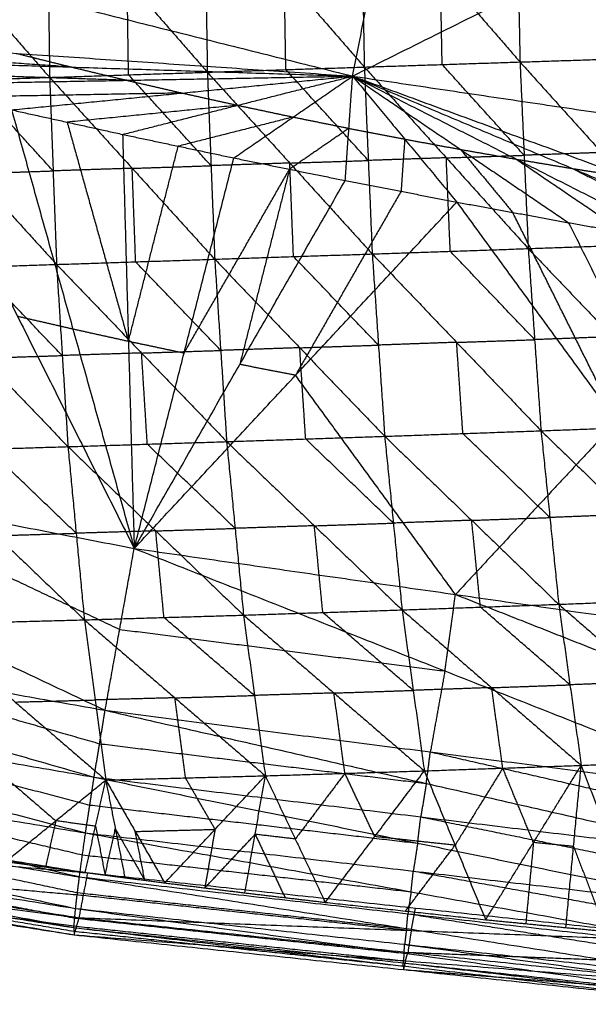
# Model space of a CAD drawing. Header units: millimetres. Extents: x -106 to 110, y -96 to 120.
# Tile 427 of 656: x -20.27 to -15.84, y -93.3 to -85.63. Entities that reach past the tile are written whole.
import ezdxf

# ---------------------------------------------------------------- set-up
doc = ezdxf.new("R2010")
doc.units = ezdxf.units.MM
doc.header["$MEASUREMENT"] = 0
doc.layers.add('Default', color=7, linetype='Continuous', true_color=0x000000)

msp = doc.modelspace()

# ---------------------------------------------------------------- linework, layer by layer
at = {"layer": 'Default'}
for points in [[(-17.6792, -86.0695, 12.0172), (-17.0333, -82.8223, 10.5669), (-16.3874, -79.5752, 9.1165)], [(-17.6792, -86.0695, 12.0172), (-12.5037, -83.4942, 10.5669), (-7.3282, -80.919, 9.1165)], [(-27.1934, -83.6863, 12.0172), (-22.4363, -84.8779, 12.0172), (-17.6792, -86.0695, 12.0172)], [(-17.6162, -84.5289, 5.1236), (-17.602, -85.2637, 5.4444), (-17.5879, -85.9985, 5.7653)], [(-17.6162, -84.5289, 5.1236), (-16.9957, -85.244, 5.3777), (-16.3751, -85.9591, 5.6319)], [(-16.4056, -84.4919, 4.9981), (-16.3904, -85.2255, 5.315), (-16.3751, -85.9591, 5.6319)], [(-16.4056, -84.4919, 4.9981), (-15.7878, -85.2061, 5.2555), (-15.1699, -85.9203, 5.5129)], [(-20.0599, -84.6074, 5.4101), (-20.0493, -85.3433, 5.7391), (-20.0387, -86.0792, 6.0681)], [(-20.0599, -84.6074, 5.4101), (-19.4351, -85.323, 5.6607), (-18.8104, -86.0386, 5.9114)], [(-18.835, -84.5674, 5.2615), (-18.8227, -85.303, 5.5864), (-18.8104, -86.0386, 5.9114)], [(-18.835, -84.5674, 5.2615), (-18.2114, -85.2829, 5.5134), (-17.5879, -85.9985, 5.7653)], [(-21.2897, -84.6488, 5.5673), (-20.6642, -85.364, 5.8177), (-20.0387, -86.0792, 6.0681)], [(-16.9815, -85.9788, 5.6986), (-16.9886, -85.6114, 5.5382), (-16.9957, -85.244, 5.3777)], [(-18.1991, -86.0185, 5.8383), (-18.2053, -85.6507, 5.6759), (-18.2114, -85.2829, 5.5134)], [(-19.4245, -86.0589, 5.9897), (-19.4298, -85.6909, 5.8252), (-19.4351, -85.323, 5.6607)], [(-22.9178, -85.7141, 12.4242), (-20.2985, -85.8918, 12.2207), (-17.6792, -86.0695, 12.0172)], [(-19.8689, -85.9986, 12.2207), (-21.1786, -85.9097, 12.3225), (-22.4882, -85.8208, 12.4242)], [(-22.0587, -85.9276, 12.4242), (-19.8689, -85.9986, 12.2207), (-17.6792, -86.0695, 12.0172)], [(-20.2985, -85.8918, 12.2207), (-20.0837, -85.9452, 12.2207), (-19.8689, -85.9986, 12.2207)], [(-16.3751, -85.9591, 5.6319), (-15.7725, -85.9397, 5.5724), (-15.1699, -85.9203, 5.5129)], [(-19.8689, -85.9986, 12.2207), (-19.6537, -86.0501, 12.2207), (-19.4384, -86.1016, 12.2207)], [(-18.8104, -86.0386, 5.9114), (-18.1991, -86.0185, 5.8383), (-17.5879, -85.9985, 5.7653)], [(-17.5879, -85.9985, 5.7653), (-16.9815, -85.9788, 5.6986), (-16.3751, -85.9591, 5.6319)], [(-17.5879, -85.9985, 5.7653), (-17.557, -86.726, 6.1695), (-17.5262, -87.4535, 6.5738)], [(-17.5879, -85.9985, 5.7653), (-16.9494, -86.7052, 6.0996), (-16.3109, -87.4119, 6.434)], [(-16.343, -86.6855, 6.033), (-16.6622, -86.3321, 5.8658), (-16.9815, -85.9788, 5.6986)], [(-16.3751, -85.9591, 5.6319), (-16.343, -86.6855, 6.033), (-16.3109, -87.4119, 6.434)], [(-16.3751, -85.9591, 5.6319), (-15.7388, -86.6643, 5.9701), (-15.1026, -87.3695, 6.3083)], [(-19.4384, -86.1016, 12.2207), (-20.5333, -86.0661, 12.3225), (-21.6282, -86.0306, 12.4242)], [(-21.2716, -86.1205, 6.2332), (-20.6551, -86.0998, 6.1506), (-20.0387, -86.0792, 6.0681)], [(-21.1977, -86.1337, 12.4242), (-19.4384, -86.1016, 12.2207), (-17.6792, -86.0695, 12.0172)], [(-20.3349, -86.3321, 12.4242), (-19.0071, -86.2008, 12.2207), (-17.6792, -86.0695, 12.0172)], [(-20.0387, -86.0792, 6.0681), (-19.4245, -86.0589, 5.9897), (-18.8104, -86.0386, 5.9114)], [(-20.0387, -86.0792, 6.0681), (-20.0119, -86.8072, 6.4789), (-19.9851, -87.5351, 6.8897)], [(-20.0387, -86.0792, 6.0681), (-19.3958, -86.7869, 6.3973), (-18.753, -87.4947, 6.7265)], [(-19.4704, -86.523, 12.4242), (-18.5748, -86.2962, 12.2207), (-17.6792, -86.0695, 12.0172)], [(-18.7817, -86.7666, 6.319), (-19.1031, -86.4128, 6.1543), (-19.4245, -86.0589, 5.9897)], [(-18.8104, -86.0386, 5.9114), (-18.7817, -86.7666, 6.319), (-18.753, -87.4947, 6.7265)], [(-18.8104, -86.0386, 5.9114), (-18.1683, -86.746, 6.2426), (-17.5262, -87.4535, 6.5738)], [(-18.6043, -86.7062, 12.4242), (-18.1418, -86.3879, 12.2207), (-17.6792, -86.0695, 12.0172)], [(-17.557, -86.726, 6.1695), (-17.8781, -86.3723, 6.0039), (-18.1991, -86.0185, 5.8383)], [(-17.7366, -86.8819, 12.4242), (-17.7079, -86.4757, 12.2207), (-17.6792, -86.0695, 12.0172)], [(-17.6792, -86.0695, 12.0172), (-17.2733, -86.5597, 12.2207), (-16.8674, -87.0499, 12.4242)], [(-17.6792, -86.0695, 12.0172), (-16.838, -86.6399, 12.2207), (-15.9968, -87.2103, 12.4242)], [(-17.6792, -86.0695, 12.0172), (-16.402, -86.7163, 12.2207), (-15.1248, -87.363, 12.4242)], [(-17.6792, -86.0695, 12.0172), (-15.9653, -86.7888, 12.2207), (-14.2515, -87.508, 12.4242)], [(-17.6792, -86.0695, 12.0172), (-15.528, -86.8575, 12.2207), (-13.3769, -87.6454, 12.4242)], [(-17.6792, -86.0695, 12.0172), (-12.8282, -86.7891, 12.0172), (-7.9772, -87.5087, 12.0172)], [(-21.2716, -86.1205, 6.2332), (-20.6284, -86.8278, 6.5614), (-19.9851, -87.5351, 6.8897)], [(-21.1977, -86.1337, 12.4242), (-20.2888, -87.9401, 13.0796), (-19.38, -89.7466, 13.7349)], [(-20.0119, -86.8072, 6.4789), (-20.3335, -86.4535, 6.3147), (-20.6551, -86.0998, 6.1506)], [(-19.4384, -86.1016, 12.2207), (-19.2227, -86.1512, 12.2207), (-19.0071, -86.2008, 12.2207)], [(-19.0071, -86.2008, 12.2207), (-19.8867, -86.2169, 12.3225), (-20.7663, -86.2329, 12.4242)], [(-19.0071, -86.2008, 12.2207), (-18.7909, -86.2485, 12.2207), (-18.5748, -86.2962, 12.2207)], [(-18.5748, -86.2962, 12.2207), (-19.2387, -86.3619, 12.3225), (-19.9027, -86.4275, 12.4242)], [(-18.5748, -86.2962, 12.2207), (-18.3583, -86.3421, 12.2207), (-18.1418, -86.3879, 12.2207)], [(-20.3349, -86.3321, 12.4242), (-19.9027, -86.4275, 12.4242), (-19.4704, -86.523, 12.4242)], [(-20.3349, -86.3321, 12.4242), (-19.9027, -86.4275, 12.4242), (-19.4704, -86.523, 12.4242)], [(-20.3349, -86.3321, 12.4242), (-19.8574, -88.0393, 13.0796), (-19.38, -89.7466, 13.7349)], [(-18.1418, -86.3879, 12.2207), (-18.5896, -86.5012, 12.3225), (-19.0374, -86.6146, 12.4242)], [(-18.1418, -86.3879, 12.2207), (-17.9248, -86.4318, 12.2207), (-17.7079, -86.4757, 12.2207)], [(-19.9027, -86.4275, 12.4242), (-19.6639, -87.2812, 12.7519), (-19.4252, -88.1348, 13.0796)], [(-19.4704, -86.523, 12.4242), (-19.0374, -86.6146, 12.4242), (-18.6043, -86.7062, 12.4242)], [(-19.4704, -86.523, 12.4242), (-19.4252, -88.1348, 13.0796), (-19.38, -89.7466, 13.7349)], [(-19.4704, -86.523, 12.4242), (-19.0374, -86.6146, 12.4242), (-18.6043, -86.7062, 12.4242)], [(-17.7079, -86.4757, 12.2207), (-17.9392, -86.6349, 12.3225), (-18.1705, -86.7941, 12.4242)], [(-17.7079, -86.4757, 12.2207), (-17.4906, -86.5177, 12.2207), (-17.2733, -86.5597, 12.2207)], [(-19.4252, -88.1348, 13.0796), (-19.2313, -87.3747, 12.7519), (-19.0374, -86.6146, 12.4242)], [(-17.2733, -86.5597, 12.2207), (-17.2877, -86.7628, 12.3225), (-17.302, -86.9659, 12.4242)], [(-17.2733, -86.5597, 12.2207), (-17.0557, -86.5998, 12.2207), (-16.838, -86.6399, 12.2207)], [(-16.9494, -86.7052, 6.0996), (-16.6462, -86.6953, 6.0663), (-16.343, -86.6855, 6.033)], [(-16.838, -86.6399, 12.2207), (-16.6351, -86.885, 12.3225), (-16.4321, -87.1301, 12.4242)], [(-16.838, -86.6399, 12.2207), (-16.62, -86.6781, 12.2207), (-16.402, -86.7163, 12.2207)], [(-15.7388, -86.6643, 5.9701), (-16.0409, -86.6749, 6.0015), (-16.343, -86.6855, 6.033)], [(-19.3958, -86.7869, 6.3973), (-19.0887, -86.7768, 6.3581), (-18.7817, -86.7666, 6.319)], [(-19.38, -89.7466, 13.7349), (-18.9922, -88.2264, 13.0796), (-18.6043, -86.7062, 12.4242)], [(-18.1683, -86.746, 6.2426), (-18.475, -86.7563, 6.2808), (-18.7817, -86.7666, 6.319)], [(-18.6043, -86.7062, 12.4242), (-18.1705, -86.7941, 12.4242), (-17.7366, -86.8819, 12.4242)], [(-18.6043, -86.7062, 12.4242), (-18.1705, -86.7941, 12.4242), (-17.7366, -86.8819, 12.4242)], [(-18.1683, -86.746, 6.2426), (-17.8627, -86.736, 6.2061), (-17.557, -86.726, 6.1695)], [(-18.1396, -87.4741, 6.6502), (-18.1539, -87.1101, 6.4464), (-18.1683, -86.746, 6.2426)], [(-16.9494, -86.7052, 6.0996), (-17.2532, -86.7156, 6.1346), (-17.557, -86.726, 6.1695)], [(-16.9185, -87.4327, 6.5039), (-16.934, -87.0689, 6.3018), (-16.9494, -86.7052, 6.0996)], [(-16.402, -86.7163, 12.2207), (-16.1837, -86.7525, 12.2207), (-15.9653, -86.7888, 12.2207)], [(-16.402, -86.7163, 12.2207), (-15.9814, -87.0014, 12.3225), (-15.5608, -87.2866, 12.4242)], [(-20.6284, -86.8278, 6.5614), (-20.3201, -86.8175, 6.5201), (-20.0119, -86.8072, 6.4789)], [(-19.3958, -86.7869, 6.3973), (-19.7039, -86.7971, 6.4381), (-20.0119, -86.8072, 6.4789)], [(-19.369, -87.5149, 6.8081), (-19.3824, -87.1509, 6.6027), (-19.3958, -86.7869, 6.3973)], [(-18.9922, -88.2264, 13.0796), (-18.5813, -87.5102, 12.7519), (-18.1705, -86.7941, 12.4242)], [(-18.1705, -86.7941, 12.4242), (-18.3644, -87.5541, 12.7519), (-18.5583, -88.3142, 13.0796)], [(-15.9653, -86.7888, 12.2207), (-15.3267, -87.1121, 12.3225), (-14.6881, -87.4355, 12.4242)], [(-15.9653, -86.7888, 12.2207), (-15.7467, -86.8231, 12.2207), (-15.528, -86.8575, 12.2207)], [(-19.38, -89.7466, 13.7349), (-18.5583, -88.3142, 13.0796), (-17.7366, -86.8819, 12.4242)], [(-17.7366, -86.8819, 12.4242), (-17.302, -86.9659, 12.4242), (-16.8674, -87.0499, 12.4242)], [(-17.7366, -86.8819, 12.4242), (-17.302, -86.9659, 12.4242), (-16.8674, -87.0499, 12.4242)], [(-17.302, -86.9659, 12.4242), (-17.7129, -87.6821, 12.7519), (-18.1237, -88.3982, 13.0796)], [(-19.38, -89.7466, 13.7349), (-18.1237, -88.3982, 13.0796), (-16.8674, -87.0499, 12.4242)], [(-16.8674, -87.0499, 12.4242), (-16.4321, -87.1301, 12.4242), (-15.9968, -87.2103, 12.4242)], [(-16.8674, -87.0499, 12.4242), (-16.4321, -87.1301, 12.4242), (-15.9968, -87.2103, 12.4242)], [(-16.8674, -87.0499, 12.4242), (-15.6214, -88.7566, 13.0575), (-14.3754, -90.4633, 13.6908)], [(-15.6214, -88.7566, 13.0575), (-16.0268, -87.9433, 12.7409), (-16.4321, -87.1301, 12.4242)], [(-15.9968, -87.2103, 12.4242), (-15.5608, -87.2866, 12.4242), (-15.1248, -87.363, 12.4242)], [(-15.9968, -87.2103, 12.4242), (-15.5608, -87.2866, 12.4242), (-15.1248, -87.363, 12.4242)], [(-15.9968, -87.2103, 12.4242), (-15.1861, -88.8368, 13.0575), (-14.3754, -90.4633, 13.6908)], [(-16.3109, -87.4119, 6.434), (-15.7067, -87.3907, 6.3712), (-15.1026, -87.3695, 6.3083)], [(-18.753, -87.4947, 6.7265), (-18.1396, -87.4741, 6.6502), (-17.5262, -87.4535, 6.5738)], [(-17.5262, -87.4535, 6.5738), (-16.9185, -87.4327, 6.5039), (-16.3109, -87.4119, 6.434)], [(-17.5262, -87.4535, 6.5738), (-17.4777, -88.1635, 7.0728), (-17.4291, -88.8735, 7.5718)], [(-17.5262, -87.4535, 6.5738), (-16.8687, -88.1419, 7.0004), (-16.2112, -88.8303, 7.4271)], [(-16.261, -88.1211, 6.9305), (-16.5898, -87.7769, 6.7172), (-16.9185, -87.4327, 6.5039)], [(-16.3109, -87.4119, 6.434), (-16.261, -88.1211, 6.9305), (-16.2112, -88.8303, 7.4271)], [(-16.3109, -87.4119, 6.434), (-15.6554, -88.0984, 6.8649), (-14.9999, -88.7848, 7.2957)], [(-21.2217, -87.5749, 7.061), (-20.6034, -87.555, 6.9753), (-19.9851, -87.5351, 6.8897)], [(-19.9851, -87.5351, 6.8897), (-19.369, -87.5149, 6.8081), (-18.753, -87.4947, 6.7265)], [(-19.9851, -87.5351, 6.8897), (-19.9407, -88.2446, 7.3931), (-19.8962, -88.9541, 7.8966)], [(-19.9851, -87.5351, 6.8897), (-19.3226, -88.225, 7.3094), (-18.6601, -88.9149, 7.7292)], [(-18.7065, -88.2048, 7.2279), (-19.0378, -87.8598, 7.018), (-19.369, -87.5149, 6.8081)], [(-18.753, -87.4947, 6.7265), (-18.7065, -88.2048, 7.2279), (-18.6601, -88.9149, 7.7292)], [(-18.753, -87.4947, 6.7265), (-18.091, -88.1841, 7.1491), (-17.4291, -88.8735, 7.5718)], [(-17.4777, -88.1635, 7.0728), (-17.8086, -87.8188, 6.8615), (-18.1396, -87.4741, 6.6502)], [(-21.2217, -87.5749, 7.061), (-20.5589, -88.2645, 7.4788), (-19.8962, -88.9541, 7.8966)], [(-19.9407, -88.2446, 7.3931), (-20.272, -87.8998, 7.1842), (-20.6034, -87.555, 6.9753)], [(-19.8574, -88.0393, 13.0796), (-20.0731, -87.9897, 13.0796), (-20.2888, -87.9401, 13.0796)], [(-19.4252, -88.1348, 13.0796), (-19.6413, -88.0871, 13.0796), (-19.8574, -88.0393, 13.0796)], [(-18.9922, -88.2264, 13.0796), (-19.2087, -88.1806, 13.0796), (-19.4252, -88.1348, 13.0796)], [(-16.8687, -88.1419, 7.0004), (-17.1732, -88.1527, 7.0366), (-17.4777, -88.1635, 7.0728)], [(-16.8687, -88.1419, 7.0004), (-16.5649, -88.1315, 6.9655), (-16.261, -88.1211, 6.9305)], [(-16.8201, -88.8519, 7.4994), (-16.8444, -88.4969, 7.2499), (-16.8687, -88.1419, 7.0004)], [(-15.6554, -88.0984, 6.8649), (-15.9582, -88.1097, 6.8977), (-16.261, -88.1211, 6.9305)], [(-19.3226, -88.225, 7.3094), (-19.6316, -88.2348, 7.3513), (-19.9407, -88.2446, 7.3931)], [(-19.3226, -88.225, 7.3094), (-19.0146, -88.2149, 7.2686), (-18.7065, -88.2048, 7.2279)], [(-19.2781, -88.9345, 7.8129), (-19.3004, -88.5798, 7.5612), (-19.3226, -88.225, 7.3094)], [(-18.091, -88.1841, 7.1491), (-18.3988, -88.1944, 7.1885), (-18.7065, -88.2048, 7.2279)], [(-18.091, -88.1841, 7.1491), (-17.7843, -88.1738, 7.111), (-17.4777, -88.1635, 7.0728)], [(-18.0446, -88.8942, 7.6505), (-18.0678, -88.5391, 7.3998), (-18.091, -88.1841, 7.1491)], [(-20.5589, -88.2645, 7.4788), (-20.2498, -88.2546, 7.436), (-19.9407, -88.2446, 7.3931)], [(-18.1237, -88.3982, 13.0796), (-18.341, -88.3562, 13.0796), (-18.5583, -88.3142, 13.0796)], [(-16.8777, -90.1049, 13.7129), (-17.5007, -89.2516, 13.3962), (-18.1237, -88.3982, 13.0796)], [(-15.6214, -88.7566, 13.0575), (-16.2496, -89.4308, 13.3852), (-16.8777, -90.1049, 13.7129)], [(-24.3054, -88.792, 13.7775), (-21.9561, -89.8994, 13.8049), (-19.6068, -91.0068, 13.8324)], [(-24.3054, -88.792, 13.7775), (-21.8427, -89.2693, 13.7562), (-19.38, -89.7466, 13.7349)], [(-17.4291, -88.8735, 7.5718), (-16.8201, -88.8519, 7.4994), (-16.2112, -88.8303, 7.4271)], [(-16.2112, -88.8303, 7.4271), (-15.6055, -88.8076, 7.3614), (-14.9999, -88.7848, 7.2957)], [(-16.2112, -88.8303, 7.4271), (-16.1424, -89.5059, 8.0292), (-16.0736, -90.1815, 8.6314)], [(-16.2112, -88.8303, 7.4271), (-15.5355, -89.4822, 7.9613), (-14.8599, -90.134, 8.4955)], [(-19.8962, -88.9541, 7.8966), (-19.2781, -88.9345, 7.8129), (-18.6601, -88.9149, 7.7292)], [(-18.6601, -88.9149, 7.7292), (-18.0446, -88.8942, 7.6505), (-17.4291, -88.8735, 7.5718)], [(-18.6601, -88.9149, 7.7292), (-18.5943, -89.5902, 8.3342), (-18.5286, -90.2656, 8.9393)], [(-18.6601, -88.9149, 7.7292), (-17.9769, -89.57, 8.2543), (-17.2937, -90.2251, 8.7793)], [(-17.3614, -89.5493, 8.1756), (-17.703, -89.2217, 7.913), (-18.0446, -88.8942, 7.6505)], [(-17.4291, -88.8735, 7.5718), (-17.3614, -89.5493, 8.1756), (-17.2937, -90.2251, 8.7793)], [(-17.4291, -88.8735, 7.5718), (-16.7513, -89.5275, 8.1016), (-16.0736, -90.1815, 8.6314)], [(-16.1424, -89.5059, 8.0292), (-16.4812, -89.1789, 7.7643), (-16.8201, -88.8519, 7.4994)], [(-21.1367, -88.9911, 8.0719), (-20.5164, -88.9726, 7.9842), (-19.8962, -88.9541, 7.8966)], [(-21.1367, -88.9911, 8.0719), (-20.4525, -89.6468, 8.5901), (-19.7683, -90.3024, 9.1084)], [(-19.8323, -89.6283, 8.5025), (-20.1743, -89.3005, 8.2434), (-20.5164, -88.9726, 7.9842)], [(-19.8962, -88.9541, 7.8966), (-19.8323, -89.6283, 8.5025), (-19.7683, -90.3024, 9.1084)], [(-19.8962, -88.9541, 7.8966), (-19.2124, -89.6099, 8.4179), (-18.5286, -90.2656, 8.9393)], [(-18.5943, -89.5902, 8.3342), (-18.9362, -89.2624, 8.0736), (-19.2781, -88.9345, 7.8129)], [(-21.8427, -89.2693, 13.7562), (-20.668, -89.823, 13.7699), (-19.4934, -90.3767, 13.7837)], [(-16.7513, -89.5275, 8.1016), (-17.0564, -89.5384, 8.1386), (-17.3614, -89.5493, 8.1756)], [(-16.7513, -89.5275, 8.1016), (-16.4468, -89.5167, 8.0654), (-16.1424, -89.5059, 8.0292)], [(-16.6836, -90.2033, 8.7054), (-16.7175, -89.8654, 8.4035), (-16.7513, -89.5275, 8.1016)], [(-15.5355, -89.4822, 7.9613), (-15.8389, -89.494, 7.9953), (-16.1424, -89.5059, 8.0292)], [(-19.2124, -89.6099, 8.4179), (-19.5223, -89.6191, 8.4602), (-19.8323, -89.6283, 8.5025)], [(-19.2124, -89.6099, 8.4179), (-18.9034, -89.6001, 8.3761), (-18.5943, -89.5902, 8.3342)], [(-19.1485, -90.284, 9.0238), (-19.1804, -89.9469, 8.7209), (-19.2124, -89.6099, 8.4179)], [(-17.9769, -89.57, 8.2543), (-18.2856, -89.5801, 8.2943), (-18.5943, -89.5902, 8.3342)], [(-17.9769, -89.57, 8.2543), (-17.6691, -89.5596, 8.2149), (-17.3614, -89.5493, 8.1756)], [(-17.9111, -90.2453, 8.8593), (-17.944, -89.9077, 8.5568), (-17.9769, -89.57, 8.2543)], [(-20.4525, -89.6468, 8.5901), (-20.1424, -89.6375, 8.5463), (-19.8323, -89.6283, 8.5025)], [(-19.6068, -91.0068, 13.8324), (-19.4934, -90.3767, 13.7837), (-19.38, -89.7466, 13.7349)], [(-19.38, -89.7466, 13.7349), (-16.9603, -90.7006, 13.7935), (-14.5406, -91.6546, 13.8522)], [(-19.38, -89.7466, 13.7349), (-16.8777, -90.1049, 13.7129), (-14.3754, -90.4633, 13.6908)], [(-24.6079, -90.1158, 13.8133), (-22.1503, -90.8213, 13.7733), (-19.6927, -91.5269, 13.7333)], [(-24.6079, -90.1158, 13.8133), (-22.1074, -90.5613, 13.8229), (-19.6068, -91.0068, 13.8324)], [(-16.9603, -90.7006, 13.7935), (-16.919, -90.4028, 13.7532), (-16.8777, -90.1049, 13.7129)], [(-16.8777, -90.1049, 13.7129), (-15.6679, -90.5819, 13.7422), (-14.458, -91.0589, 13.7715)], [(-16.0736, -90.1815, 8.6314), (-15.4667, -90.1578, 8.5635), (-14.8599, -90.134, 8.4955)], [(-18.5286, -90.2656, 8.9393), (-17.9111, -90.2453, 8.8593), (-17.2937, -90.2251, 8.7793)], [(-17.2937, -90.2251, 8.7793), (-16.6836, -90.2033, 8.7054), (-16.0736, -90.1815, 8.6314)], [(-17.2937, -90.2251, 8.7793), (-17.2069, -90.8516, 9.4858), (-17.1202, -91.4781, 10.1923)], [(-17.2937, -90.2251, 8.7793), (-16.596, -90.8303, 9.4112), (-15.8984, -91.4355, 10.043)], [(-15.986, -90.8085, 9.3372), (-16.3348, -90.5059, 9.0213), (-16.6836, -90.2033, 8.7054)], [(-16.0736, -90.1815, 8.6314), (-15.986, -90.8085, 9.3372), (-15.8984, -91.4355, 10.043)], [(-16.0736, -90.1815, 8.6314), (-15.3783, -90.7844, 9.2676), (-14.683, -91.3873, 9.9038)], [(-21.0127, -90.3352, 9.2847), (-20.3905, -90.3188, 9.1965), (-19.7683, -90.3024, 9.1084)], [(-19.7683, -90.3024, 9.1084), (-19.1485, -90.284, 9.0238), (-18.5286, -90.2656, 8.9393)], [(-19.7683, -90.3024, 9.1084), (-19.6851, -90.9261, 9.8145), (-19.6019, -91.5498, 10.5206)], [(-19.7683, -90.3024, 9.1084), (-19.0635, -90.9095, 9.7304), (-18.3587, -91.5166, 10.3525)], [(-18.4437, -90.8911, 9.6459), (-18.7961, -90.5875, 9.3349), (-19.1485, -90.284, 9.0238)], [(-18.5286, -90.2656, 8.9393), (-18.4437, -90.8911, 9.6459), (-18.3587, -91.5166, 10.3525)], [(-18.5286, -90.2656, 8.9393), (-17.8244, -90.8719, 9.5658), (-17.1202, -91.4781, 10.1923)], [(-17.2069, -90.8516, 9.4858), (-17.559, -90.5485, 9.1726), (-17.9111, -90.2453, 8.8593)], [(-21.0127, -90.3352, 9.2847), (-20.3073, -90.9425, 9.9026), (-19.6019, -91.5498, 10.5206)], [(-19.4934, -90.3767, 13.7837), (-18.2268, -90.5386, 13.7886), (-16.9603, -90.7006, 13.7935)], [(-22.1074, -90.5613, 13.8229), (-20.8785, -90.9141, 13.8029), (-19.6497, -91.2668, 13.7829)], [(-24.7241, -90.6627, 13.6642), (-22.2418, -91.312, 13.6093), (-19.7594, -91.9612, 13.5544)], [(-24.7241, -90.6627, 13.6642), (-22.2084, -91.0948, 13.6988), (-19.6927, -91.5269, 13.7333)], [(-16.9603, -90.7006, 13.7935), (-17.017, -91.0156, 13.8179), (-17.0737, -91.3307, 13.8423)], [(-16.596, -90.8303, 9.4112), (-16.9015, -90.8409, 9.4485), (-17.2069, -90.8516, 9.4858)], [(-16.596, -90.8303, 9.4112), (-16.291, -90.8194, 9.3742), (-15.986, -90.8085, 9.3372)], [(-16.5093, -91.4568, 10.1176), (-16.5527, -91.1435, 9.7644), (-16.596, -90.8303, 9.4112)], [(-15.3783, -90.7844, 9.2676), (-15.6821, -90.7965, 9.3024), (-15.986, -90.8085, 9.3372)], [(-19.0635, -90.9095, 9.7304), (-19.3743, -90.9178, 9.7725), (-19.6851, -90.9261, 9.8145)], [(-19.0635, -90.9095, 9.7304), (-18.7536, -90.9003, 9.6882), (-18.4437, -90.8911, 9.6459)], [(-18.9803, -91.5332, 10.4365), (-19.0219, -91.2213, 10.0835), (-19.0635, -90.9095, 9.7304)], [(-17.8244, -90.8719, 9.5658), (-18.134, -90.8815, 9.6058), (-18.4437, -90.8911, 9.6459)], [(-17.8244, -90.8719, 9.5658), (-17.5156, -90.8617, 9.5258), (-17.2069, -90.8516, 9.4858)], [(-17.7394, -91.4973, 10.2724), (-17.7819, -91.1846, 9.9191), (-17.8244, -90.8719, 9.5658)], [(-20.3073, -90.9425, 9.9026), (-19.9962, -90.9343, 9.8586), (-19.6851, -90.9261, 9.8145)], [(-19.6927, -91.5269, 13.7333), (-19.6497, -91.2668, 13.7829), (-19.6068, -91.0068, 13.8324)], [(-19.6068, -91.0068, 13.8324), (-17.1052, -91.5763, 13.8187), (-14.6036, -92.1458, 13.8049)], [(-19.6068, -91.0068, 13.8324), (-17.0737, -91.3307, 13.8423), (-14.5406, -91.6546, 13.8522)], [(-24.8158, -91.1199, 13.4268), (-22.3115, -91.7116, 13.371), (-19.8072, -92.3033, 13.3153)], [(-24.8158, -91.1199, 13.4268), (-22.2876, -91.5406, 13.4906), (-19.7594, -91.9612, 13.5544)], [(-22.2084, -91.0948, 13.6988), (-20.9672, -91.4194, 13.6713), (-19.726, -91.744, 13.6439)], [(-20.6966, -91.2596, 10.3812), (-20.3439, -91.5633, 10.6902), (-19.9913, -91.8669, 10.9992)], [(-19.6497, -91.2668, 13.7829), (-18.3775, -91.4216, 13.8008), (-17.1052, -91.5763, 13.8187)], [(-17.1052, -91.5763, 13.8187), (-17.0894, -91.4535, 13.8305), (-17.0737, -91.3307, 13.8423)], [(-17.0737, -91.3307, 13.8423), (-15.8229, -91.6154, 13.8354), (-14.5721, -91.9002, 13.8285)], [(-17.1202, -91.4781, 10.1923), (-16.5093, -91.4568, 10.1176), (-15.8984, -91.4355, 10.043)], [(-16.6426, -92.6369, 11.8493), (-16.2705, -92.0362, 10.9462), (-15.8984, -91.4355, 10.043)], [(-16.0179, -92.6985, 11.9133), (-15.9581, -92.067, 10.9781), (-15.8984, -91.4355, 10.043)], [(-15.8984, -91.4355, 10.043), (-15.2907, -91.4114, 9.9734), (-14.683, -91.3873, 9.9038)], [(-15.8984, -91.4355, 10.043), (-15.6461, -92.0957, 11.0103), (-15.3938, -92.7559, 11.9776)], [(-24.8828, -91.4806, 13.1247), (-22.3599, -92.015, 13.0813), (-19.837, -92.5493, 13.0379)], [(-24.8828, -91.4806, 13.1247), (-22.345, -91.892, 13.22), (-19.8072, -92.3033, 13.3153)], [(-24.8145, -91.4595, 11.0556), (-22.278, -91.8656, 11.2979), (-19.7415, -92.2717, 11.5401)], [(-19.7594, -91.9612, 13.5544), (-19.726, -91.744, 13.6439), (-19.6927, -91.5269, 13.7333)], [(-19.6927, -91.5269, 13.7333), (-17.1727, -92.0412, 13.71), (-14.6528, -92.5556, 13.6867)], [(-19.6927, -91.5269, 13.7333), (-17.1481, -91.8363, 13.7691), (-14.6036, -92.1458, 13.8049)], [(-19.6019, -91.5498, 10.5206), (-18.9803, -91.5332, 10.4365), (-18.3587, -91.5166, 10.3525)], [(-19.1422, -92.3504, 11.5985), (-18.7505, -91.9335, 10.9755), (-18.3587, -91.5166, 10.3525)], [(-18.518, -92.4281, 11.6603), (-18.4384, -91.9723, 11.0064), (-18.3587, -91.5166, 10.3525)], [(-18.3587, -91.5166, 10.3525), (-17.7394, -91.4973, 10.2724), (-17.1202, -91.4781, 10.1923)], [(-18.3587, -91.5166, 10.3525), (-18.1254, -92.0092, 11.0376), (-17.8921, -92.5019, 11.7228)], [(-17.7394, -91.4973, 10.2724), (-17.9324, -91.7533, 10.655), (-18.1254, -92.0092, 11.0376)], [(-17.8921, -92.5019, 11.7228), (-17.5061, -91.99, 10.9576), (-17.1202, -91.4781, 10.1923)], [(-17.5061, -91.99, 10.9576), (-17.6228, -91.7437, 10.615), (-17.7394, -91.4973, 10.2724)], [(-17.1202, -91.4781, 10.1923), (-16.8814, -92.0575, 11.0208), (-16.6426, -92.6369, 11.8493)], [(-16.5093, -91.4568, 10.1176), (-16.6953, -91.7572, 10.5692), (-16.8814, -92.0575, 11.0208)], [(-16.2705, -92.0362, 10.9462), (-16.3899, -91.7465, 10.5319), (-16.5093, -91.4568, 10.1176)], [(-22.2876, -91.5406, 13.4906), (-21.0355, -91.8364, 13.4627), (-19.7833, -92.1323, 13.4349)], [(-20.3806, -92.184, 11.4778), (-19.9913, -91.8669, 10.9992), (-19.6019, -91.5498, 10.5206)], [(-19.7611, -92.2693, 11.5379), (-19.6815, -91.9096, 11.0292), (-19.6019, -91.5498, 10.5206)], [(-19.6019, -91.5498, 10.5206), (-19.5274, -91.93, 11.0443), (-19.4529, -92.3102, 11.568)], [(-19.6019, -91.5498, 10.5206), (-19.3721, -91.9501, 11.0596), (-19.1422, -92.3504, 11.5985)], [(-18.7505, -91.9335, 10.9755), (-18.8654, -91.7333, 10.706), (-18.9803, -91.5332, 10.4365)], [(-17.1052, -91.5763, 13.8187), (-17.1266, -91.7063, 13.7939), (-17.1481, -91.8363, 13.7691)], [(-24.9261, -91.7406, 12.7839), (-22.388, -92.2197, 12.764), (-19.85, -92.6987, 12.744)], [(-24.9261, -91.7406, 12.7839), (-22.3815, -92.145, 12.9109), (-19.837, -92.5493, 13.0379)], [(-19.726, -91.744, 13.6439), (-18.4494, -91.8926, 13.677), (-17.1727, -92.0412, 13.71)], [(-24.9007, -91.8244, 11.4972), (-22.3547, -92.223, 11.7187), (-19.8086, -92.6216, 11.9403)], [(-24.9007, -91.8244, 11.4972), (-22.3211, -92.048, 11.5187), (-19.7415, -92.2717, 11.5401)], [(-17.1727, -92.0412, 13.71), (-17.1604, -91.9388, 13.7396), (-17.1481, -91.8363, 13.7691)], [(-17.1481, -91.8363, 13.7691), (-15.8881, -92.0935, 13.7575), (-14.6282, -92.3507, 13.7458)], [(-24.947, -91.8994, 12.4303), (-22.3985, -92.299, 12.5872), (-19.85, -92.6987, 12.744)], [(-24.947, -91.8994, 12.4303), (-22.3975, -92.327, 12.4419), (-19.848, -92.7547, 12.4535)], [(-22.345, -91.892, 13.22), (-21.0836, -92.1591, 13.1983), (-19.8221, -92.4263, 13.1766)], [(-19.9913, -91.8669, 10.9992), (-20.0311, -92.0468, 11.2535), (-20.0709, -92.2266, 11.5079)], [(-19.6815, -91.9096, 11.0292), (-19.8364, -91.8882, 11.0142), (-19.9913, -91.8669, 10.9992)], [(-19.6815, -91.9096, 11.0292), (-19.6443, -92.0996, 11.2911), (-19.607, -92.2897, 11.5529)], [(-24.9478, -91.9602, 12.0871), (-22.3979, -92.3574, 12.2703), (-19.848, -92.7547, 12.4535)], [(-24.9478, -91.9602, 12.0871), (-22.3782, -92.2909, 12.0137), (-19.8086, -92.6216, 11.9403)], [(-19.8072, -92.3033, 13.3153), (-19.7833, -92.1323, 13.4349), (-19.7594, -91.9612, 13.5544)], [(-19.7594, -91.9612, 13.5544), (-17.2238, -92.4194, 13.5339), (-14.6883, -92.8776, 13.5133)], [(-19.7594, -91.9612, 13.5544), (-17.2061, -92.2584, 13.6206), (-14.6528, -92.5556, 13.6867)], [(-19.607, -92.2897, 11.5529), (-19.5672, -92.1099, 11.2986), (-19.5274, -91.93, 11.0443)], [(-19.5274, -91.93, 11.0443), (-19.4125, -92.1301, 11.3138), (-19.2976, -92.3303, 11.5833)], [(-19.3721, -91.9501, 11.0596), (-19.0613, -91.9418, 11.0175), (-18.7505, -91.9335, 10.9755)], [(-19.2976, -92.3303, 11.5833), (-19.3348, -92.1402, 11.3214), (-19.3721, -91.9501, 11.0596)], [(-18.7505, -91.9335, 10.9755), (-18.7903, -92.1614, 11.3025), (-18.8301, -92.3893, 11.6294)], [(-18.8301, -92.3893, 11.6294), (-18.6343, -92.1808, 11.3179), (-18.4384, -91.9723, 11.0064)], [(-18.4384, -91.9723, 11.0064), (-18.3217, -92.2187, 11.349), (-18.2051, -92.465, 11.6915)], [(-18.1254, -92.0092, 11.0376), (-18.2819, -91.9908, 11.022), (-18.4384, -91.9723, 11.0064)], [(-16.8814, -92.0575, 11.0208), (-17.1938, -92.0238, 10.9892), (-17.5061, -91.99, 10.9576)], [(-17.2674, -92.5694, 11.7861), (-17.0744, -92.3135, 11.4034), (-16.8814, -92.0575, 11.0208)], [(-17.1727, -92.0412, 13.71), (-17.1894, -92.1498, 13.6653), (-17.2061, -92.2584, 13.6206)], [(-16.2705, -92.0362, 10.9462), (-16.3004, -92.3519, 11.4137), (-16.3303, -92.6677, 11.8813)], [(-15.9581, -92.067, 10.9781), (-16.1143, -92.0516, 10.9621), (-16.2705, -92.0362, 10.9462)], [(-15.9581, -92.067, 10.9781), (-15.832, -92.3971, 11.4618), (-15.7059, -92.7272, 11.9454)], [(-19.7833, -92.1323, 13.4349), (-18.5036, -92.2758, 13.4844), (-17.2238, -92.4194, 13.5339)], [(-22.3815, -92.145, 12.9109), (-21.1125, -92.3845, 12.9009), (-19.8435, -92.624, 12.891)], [(-20.3806, -92.184, 11.4778), (-20.0709, -92.2266, 11.5079), (-19.7611, -92.2693, 11.5379)], [(-22.3547, -92.223, 11.7187), (-21.0648, -92.3348, 11.7295), (-19.775, -92.4467, 11.7402)], [(-19.8086, -92.6216, 11.9403), (-19.775, -92.4467, 11.7402), (-19.7415, -92.2717, 11.5401)], [(-19.7611, -92.2693, 11.5379), (-19.607, -92.2897, 11.5529), (-19.4529, -92.3102, 11.568)], [(-19.7415, -92.2717, 11.5401), (-17.1889, -92.5459, 11.7983), (-14.6363, -92.8202, 12.0565)], [(-17.2238, -92.4194, 13.5339), (-17.215, -92.3389, 13.5772), (-17.2061, -92.2584, 13.6206)], [(-17.2061, -92.2584, 13.6206), (-15.9383, -92.4875, 13.6103), (-14.6705, -92.7166, 13.6)], [(-22.3985, -92.299, 12.5872), (-21.1237, -92.5129, 12.593), (-19.849, -92.7267, 12.5988)], [(-22.3979, -92.3574, 12.2703), (-21.1131, -92.5228, 12.2336), (-19.8283, -92.6881, 12.1969)], [(-19.837, -92.5493, 13.0379), (-19.8221, -92.4263, 13.1766), (-19.8072, -92.3033, 13.3153)], [(-19.8072, -92.3033, 13.3153), (-17.2588, -92.7057, 13.3088), (-14.7104, -93.108, 13.3022)], [(-19.8072, -92.3033, 13.3153), (-17.2478, -92.5904, 13.4143), (-14.6883, -92.8776, 13.5133)], [(-19.4529, -92.3102, 11.568), (-19.2976, -92.3303, 11.5833), (-19.1422, -92.3504, 11.5985)], [(-19.1422, -92.3504, 11.5985), (-18.8301, -92.3893, 11.6294), (-18.518, -92.4281, 11.6603)], [(-19.8221, -92.4263, 13.1766), (-18.5405, -92.566, 13.2427), (-17.2588, -92.7057, 13.3088)], [(-19.775, -92.4467, 11.7402), (-18.4987, -92.5838, 11.8693), (-17.2224, -92.7209, 11.9984)], [(-18.518, -92.4281, 11.6603), (-18.2051, -92.465, 11.6915), (-17.8921, -92.5019, 11.7228)], [(-17.2238, -92.4194, 13.5339), (-17.2358, -92.5049, 13.4741), (-17.2478, -92.5904, 13.4143)], [(-17.8921, -92.5019, 11.7228), (-17.2674, -92.5694, 11.7861), (-16.6426, -92.6369, 11.8493)], [(-19.85, -92.6987, 12.744), (-19.8435, -92.624, 12.891), (-19.837, -92.5493, 13.0379)], [(-19.837, -92.5493, 13.0379), (-17.2785, -92.8978, 13.0546), (-14.72, -93.2463, 13.0712)], [(-19.837, -92.5493, 13.0379), (-17.2737, -92.8287, 13.1701), (-14.7104, -93.108, 13.3022)], [(-17.2588, -92.7057, 13.3088), (-17.2533, -92.648, 13.3615), (-17.2478, -92.5904, 13.4143)], [(-17.2478, -92.5904, 13.4143), (-15.9735, -92.7916, 13.411), (-14.6993, -92.9928, 13.4078)], [(-17.2224, -92.7209, 11.9984), (-17.2057, -92.6334, 11.8983), (-17.1889, -92.5459, 11.7983)], [(-19.848, -92.7547, 12.4535), (-19.8283, -92.6881, 12.1969), (-19.8086, -92.6216, 11.9403)], [(-19.8435, -92.624, 12.891), (-18.561, -92.7609, 12.9728), (-17.2785, -92.8978, 13.0546)], [(-19.8086, -92.6216, 11.9403), (-17.2483, -92.8913, 12.1738), (-14.6881, -93.161, 12.4074)], [(-19.8086, -92.6216, 11.9403), (-17.2224, -92.7209, 11.9984), (-14.6363, -92.8202, 12.0565)], [(-16.6426, -92.6369, 11.8493), (-16.3303, -92.6677, 11.8813), (-16.0179, -92.6985, 11.9133)], [(-19.85, -92.6987, 12.744), (-19.849, -92.7267, 12.5988), (-19.848, -92.7547, 12.4535)], [(-19.85, -92.6987, 12.744), (-17.285, -92.9725, 12.9076), (-14.72, -93.2463, 13.0712)], [(-19.85, -92.6987, 12.744), (-17.2842, -92.9972, 12.7904), (-14.7184, -93.2957, 12.8369)], [(-19.849, -92.7267, 12.5988), (-18.5666, -92.8619, 12.6946), (-17.2842, -92.9972, 12.7904)], [(-19.848, -92.7547, 12.4535), (-17.2832, -93.0252, 12.6452), (-14.7184, -93.2957, 12.8369)], [(-19.848, -92.7547, 12.4535), (-17.268, -92.9578, 12.4305), (-14.6881, -93.161, 12.4074)], [(-19.8283, -92.6881, 12.1969), (-18.5482, -92.823, 12.3137), (-17.268, -92.9578, 12.4305)], [(-17.2588, -92.7057, 13.3088), (-17.2663, -92.7672, 13.2394), (-17.2737, -92.8287, 13.1701)], [(-17.2224, -92.7209, 11.9984), (-17.2354, -92.8061, 12.0861), (-17.2483, -92.8913, 12.1738)], [(-16.0179, -92.6985, 11.9133), (-15.7059, -92.7272, 11.9454), (-15.3938, -92.7559, 11.9776)], [(-17.2785, -92.8978, 13.0546), (-17.2761, -92.8632, 13.1123), (-17.2737, -92.8287, 13.1701)], [(-17.2737, -92.8287, 13.1701), (-15.9945, -93.0029, 13.1784), (-14.7152, -93.1772, 13.1867)], [(-17.2785, -92.8978, 13.0546), (-17.2818, -92.9352, 12.9811), (-17.285, -92.9725, 12.9076)], [(-17.268, -92.9578, 12.4305), (-17.2582, -92.9245, 12.3022), (-17.2483, -92.8913, 12.1738)], [(-17.2483, -92.8913, 12.1738), (-15.9552, -92.9409, 12.2029), (-14.6622, -92.9906, 12.232)], [(-17.285, -92.9725, 12.9076), (-16.0021, -93.1218, 12.9308), (-14.7192, -93.271, 12.9541)], [(-17.2842, -92.9972, 12.7904), (-17.2846, -92.9848, 12.849), (-17.285, -92.9725, 12.9076)], [(-17.268, -92.9578, 12.4305), (-17.2756, -92.9915, 12.5378), (-17.2832, -93.0252, 12.6452)], [(-17.2842, -92.9972, 12.7904), (-17.2837, -93.0112, 12.7178), (-17.2832, -93.0252, 12.6452)], [(-17.2832, -93.0252, 12.6452), (-15.9932, -93.1268, 12.6337), (-14.7032, -93.2283, 12.6222)]]:
    msp.add_open_spline(points, degree=2, dxfattribs=at)

doc.saveas('drawing.dxf')
